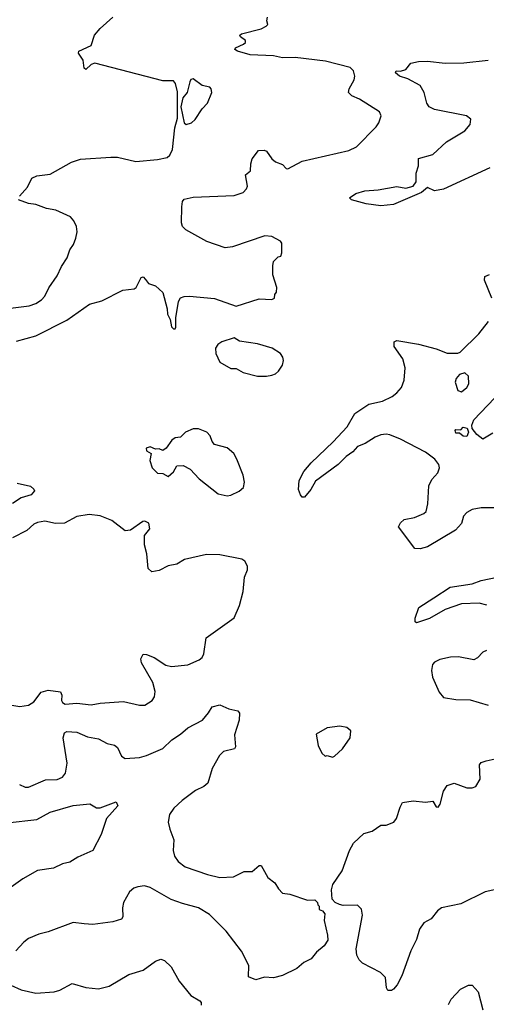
# Model space of a CAD drawing. Extents: x 1550320 to 1685906, y 509093 to 640511.
# Tile 322 of 532: x 1623565 to 1626175, y 563196 to 568702. Entities that reach past the tile are written whole.
import ezdxf

# ---------------------------------------------------------------- set-up
doc = ezdxf.new("R2010")
doc.units = 0

msp = doc.modelspace()

# ---------------------------------------------------------------- linework, layer by layer
at = {"layer": '0CON20XD'}
for points in [[(1623546.4, 566903.6), (1623655, 566934.2), (1623828.3, 567021.7), (1623955, 567111.2), (1624025, 567128.8), (1624141.2, 567188.8), (1624205, 567196.7), (1624215.8, 567204.2), (1624245, 567260), (1624255, 567263.3), (1624268.8, 567248.8), (1624285, 567226.7), (1624325, 567213.3), (1624365, 567176.7), (1624389.1, 567085), (1624390.9, 567055), (1624406.7, 567025), (1624413.5, 566985), (1624425, 566972.5), (1624435, 566973.3), (1624437.5, 566982.5), (1624437.8, 567035), (1624453.6, 567126.4), (1624465, 567146.2), (1624485, 567153.3), (1624515, 567156), (1624655, 567143.3), (1624775, 567100), (1624905, 567140), (1624975, 567137.5), (1624990, 567145), (1624992.5, 567165), (1625001.7, 567178.3), (1625002.5, 567205), (1624980, 567275), (1624980, 567325), (1624985, 567350), (1625010, 567375), (1625025, 567380), (1625031.7, 567398.3), (1625031.7, 567451.7), (1625023, 567463), (1624975, 567488.8), (1624936.4, 567493.6), (1624755, 567430.8), (1624715, 567425.8), (1624612, 567462), (1624495, 567527.1), (1624475.7, 567545), (1624470, 567565), (1624471.2, 567655), (1624474.7, 567685), (1624485, 567697.5), (1624535, 567708.8), (1624765, 567718.6), (1624815, 567736), (1624833.8, 567755), (1624839.5, 567770.5), (1624827.5, 567835), (1624855, 567856.7), (1624856.9, 567895), (1624865.6, 567924.4), (1624900, 567970), (1624931.7, 567971.7), (1624945, 567966.2), (1624974.4, 567924.4), (1624995, 567906.7), (1625035, 567892.5), (1625055, 567870), (1625065, 567867.5), (1625145, 567910), (1625405, 567971.1), (1625449.5, 567990.5), (1625558.3, 568101.7), (1625574.3, 568125), (1625587.5, 568165), (1625576.8, 568186.8), (1625465, 568258.2), (1625422, 568275), (1625404.5, 568294.5), (1625407.5, 568315), (1625435.3, 568364.7), (1625439.5, 568385), (1625432.2, 568415), (1625413.8, 568435), (1625275, 568468.9), (1625105, 568489.5), (1625035, 568488.1), (1624985, 568500), (1624854.6, 568504.6), (1624782.5, 568525), (1624767.5, 568535), (1624772.5, 568545), (1624815.9, 568564.1), (1624827.5, 568575), (1624827.5, 568585), (1624800, 568605), (1624796.7, 568615), (1624805, 568623.3), (1624915, 568650), (1624943.3, 568665), (1624952.5, 568675), (1624946.7, 568695), (1624951.2, 568715)], [(1623563.8, 567715), (1623608.8, 567765), (1623633.6, 567816.4), (1623661.7, 567828.3), (1623735, 567838), (1623855, 567905.8), (1623905, 567922.5), (1624075, 567932.7), (1624112.6, 567932.6), (1624215, 567909.6), (1624335, 567919.5), (1624389.1, 567930.9), (1624405, 567944.4), (1624419.2, 567975), (1624433.1, 568096.9), (1624448.1, 568151.9), (1624447.7, 568297.7), (1624436.7, 568345), (1624425, 568360), (1624365, 568360), (1623985, 568458), (1623965, 568451.2), (1623935, 568423.8), (1623925, 568430), (1623920, 568475), (1623894, 568515), (1623896.7, 568525), (1623965, 568557.5), (1623983.3, 568615), (1624015, 568653.3), (1624085, 568716.2)], [(1626195, 567872.9), (1625935, 567754.6), (1625885.4, 567745.4), (1625845, 567763.3), (1625812.5, 567735), (1625655, 567668.9), (1625585, 567661.4), (1625502.3, 567672.3), (1625420, 567695), (1625410, 567705), (1625445, 567730), (1625495, 567744.3), (1625570.2, 567749.8), (1625675, 567768.6), (1625725, 567760), (1625765, 567770), (1625782.5, 567795), (1625783, 567843), (1625795.7, 567885), (1625796.2, 567925), (1625875, 567948.6), (1625952.1, 568017.9), (1626055, 568079.4), (1626084.3, 568115.7), (1626088, 568145), (1626064.5, 568164.5), (1625885, 568199.1), (1625855, 568214.5), (1625842.1, 568235), (1625827.3, 568295), (1625804.6, 568334.6), (1625735, 568370.6), (1625688.8, 568385), (1625667.5, 568405), (1625670, 568415), (1625695, 568414), (1625725, 568423.8), (1625752.2, 568457.8), (1625795, 568468), (1625845, 568470), (1625945, 568458.5), (1626048.9, 568461.1), (1626185, 568475.6)], [(1624496.1, 568116.1), (1624525, 568124.2), (1624547, 568143), (1624585, 568203.8), (1624616.2, 568235), (1624640, 568295), (1624635.9, 568315.9), (1624627.5, 568325), (1624585, 568333.5), (1624535, 568371.4), (1624522.7, 568367.3), (1624515.7, 568355), (1624502.2, 568295), (1624476.7, 568265), (1624466.7, 568215), (1624484, 568125), (1624496.1, 568116.1)], [(1623404.7, 567074.7), (1623617.6, 567102.4), (1623655, 567114.7), (1623686.5, 567135), (1623706.2, 567155), (1623727.2, 567202.8), (1623775, 567270), (1623798.6, 567321.4), (1623830.3, 567369.7), (1623845.7, 567414.3), (1623866, 567445), (1623879.7, 567480.3), (1623885.8, 567515), (1623882, 567545), (1623867.6, 567577.6), (1623848.9, 567598.9), (1623766.4, 567636.4), (1623715, 567645.7), (1623655, 567668.8), (1623615, 567674), (1623557.5, 567695)], [(1626205.7, 567145), (1626164, 567245), (1626166.7, 567265), (1626193, 567277)], [(1626285, 565971.1), (1626145, 565971.9), (1626095, 565962.9), (1626066, 565945), (1626047.5, 565925), (1626036.7, 565885), (1626003, 565847), (1625845, 565754.3), (1625805, 565741.9), (1625775, 565744.3), (1625683.3, 565865), (1625695, 565887.5), (1625715, 565906.2), (1625772.9, 565917.1), (1625825, 565940), (1625837.6, 565952.4), (1625846.9, 565995), (1625852.9, 566095), (1625870.3, 566129.7), (1625902.7, 566167.3), (1625912, 566195), (1625909.2, 566215), (1625887.5, 566245), (1625835, 566283.3), (1625695, 566356.7), (1625635, 566379.5), (1625615, 566384.5), (1625585, 566380.4), (1625552.2, 566367.8), (1625497.7, 566332.3), (1625454.4, 566315.6), (1625428.5, 566285), (1625390.4, 566259.6), (1625346.5, 566215), (1625218.6, 566121.4), (1625193.3, 566075), (1625158.3, 566031.7), (1625145, 566031.2), (1625135, 566043.8), (1625124.2, 566075), (1625128.6, 566125), (1625155, 566176), (1625195, 566224.2), (1625319.1, 566340.9), (1625395.6, 566424.4), (1625439.9, 566500.1), (1625518.3, 566551.7), (1625595, 566569.2), (1625648, 566595), (1625675, 566614.2), (1625700, 566645), (1625715.6, 566685), (1625720.6, 566755), (1625706.9, 566805), (1625660, 566875), (1625658.8, 566901.2), (1625675, 566907.5), (1625795, 566887.8), (1625895, 566861.9), (1625955, 566837.5), (1626015, 566836.7), (1626027.7, 566842.3), (1626132.5, 566945), (1626186.4, 567013.6)], [(1624945, 566708), (1624975, 566713.8), (1624995, 566721.2), (1625013, 566737), (1625035, 566770), (1625040.8, 566795), (1625037.5, 566815), (1625024, 566835), (1624976.2, 566865), (1624895, 566890), (1624794.3, 566904.3), (1624765, 566922), (1624695, 566901.2), (1624673.3, 566885), (1624660, 566865), (1624661.2, 566835), (1624685, 566786.2), (1624745, 566750.8), (1624775, 566751.2), (1624815, 566729.4), (1624895, 566709.2), (1624945, 566708)], [(1626035, 566621.2), (1626066, 566645), (1626077.1, 566665), (1626075, 566707.5), (1626053.8, 566726.2), (1626025, 566716.7), (1626006.2, 566695), (1626000, 566675), (1626015, 566627.5), (1626035, 566621.2)], [(1626210.7, 566389.3), (1626155, 566355.8), (1626121.3, 566381.3), (1626095.8, 566415.8), (1626093.8, 566433.8), (1626105.5, 566465), (1626220.4, 566585)], [(1624725, 566040), (1624745, 566042), (1624793.3, 566065), (1624816, 566085), (1624822.5, 566115), (1624815.7, 566155), (1624780, 566245), (1624761.9, 566275), (1624725, 566308.1), (1624655, 566326.7), (1624642.3, 566342.3), (1624631.2, 566375), (1624612.5, 566395), (1624565, 566413.3), (1624535, 566413.3), (1624492.5, 566395), (1624465, 566367.5), (1624435, 566363.3), (1624415, 566350), (1624383.3, 566305), (1624365, 566292.5), (1624345, 566302.5), (1624325, 566300), (1624295, 566312.5), (1624272.5, 566305), (1624275, 566290), (1624300, 566275), (1624293, 566237), (1624306.7, 566195), (1624335, 566166.7), (1624365, 566163.3), (1624395, 566146.7), (1624425.8, 566174.2), (1624443.9, 566206.1), (1624479.3, 566209.3), (1624518.8, 566188.8), (1624568, 566135), (1624675, 566050.8), (1624725, 566040)], [(1626065, 566371.2), (1626045, 566373.3), (1626025, 566390), (1626005, 566390), (1626000, 566405), (1626005, 566410), (1626031.7, 566408.3), (1626045, 566422.5), (1626068.3, 566418.3), (1626076, 566396), (1626065, 566371.2)], [(1623550.8, 566110.8), (1623625, 566093.2), (1623645, 566076), (1623646.9, 566066.9), (1623629.5, 566045), (1623572.6, 566027.4), (1623525, 565996.7)], [(1623455, 564880), (1623565, 564861.5), (1623615, 564868.9), (1623645, 564887.5), (1623685, 564941.1), (1623725, 564953.3), (1623793.1, 564943.1), (1623800, 564925), (1623799.2, 564895), (1623805, 564883.8), (1623820, 564875), (1623885, 564880), (1623965, 564870.4), (1624015, 564880.5), (1624145, 564889.5), (1624235, 564868.2), (1624265, 564868.2), (1624305.3, 564894.7), (1624318.1, 564915), (1624323.1, 564945), (1624309.4, 564995), (1624247.1, 565105), (1624242.7, 565127.3), (1624255, 565153.3), (1624275, 565152), (1624316.7, 565135), (1624381.7, 565091.7), (1624414.2, 565084.2), (1624505, 565093.8), (1624568.7, 565121.3), (1624585.3, 565134.7), (1624594.5, 565155), (1624608, 565245), (1624765, 565357.5), (1624794, 565425), (1624814, 565505), (1624821.4, 565585), (1624840, 565625), (1624838.9, 565645), (1624824.5, 565674.5), (1624807.5, 565685), (1624685, 565710), (1624609.4, 565710.6), (1624487.6, 565682.4), (1624443, 565657), (1624395, 565648), (1624345, 565621.2), (1624303.6, 565613.6), (1624283, 565633), (1624276.7, 565715), (1624263.3, 565765), (1624263, 565817), (1624292.5, 565855), (1624286.4, 565886.4), (1624265, 565897.5), (1624253.6, 565896.4), (1624185, 565847.5), (1624155, 565842.5), (1624080.7, 565900.7), (1624015, 565927.1), (1623954, 565934), (1623885, 565922.9), (1623815, 565886.2), (1623764.7, 565884.7), (1623705, 565898.1), (1623665, 565890), (1623645, 565880.8), (1623604.2, 565845), (1623525, 565804.5)], [(1626177.1, 565427.1), (1626135, 565438.8), (1626035, 565436.1), (1625945, 565402.9), (1625856.2, 565353.8), (1625785, 565328.8), (1625776.7, 565335), (1625776.2, 565355), (1625797.5, 565415), (1625882, 565468), (1625971.9, 565528.1), (1626095, 565547.5), (1626145, 565566.2), (1626235, 565583.9)], [(1626175, 565173.5), (1626155, 565165.6), (1626126.2, 565133.8), (1626105, 565122.9), (1626018.5, 565138.5), (1625975, 565137.3), (1625915, 565124.4), (1625885, 565109.2), (1625873.6, 565096.4), (1625867.8, 565062.2), (1625873.9, 565025), (1625911.1, 564941.1), (1625935, 564911.9), (1626005, 564900.6), (1626085, 564897.5), (1626185, 564868.6)], [(1623564.5, 564424.5), (1623595, 564409.4), (1623615, 564409.4), (1623709.3, 564450.7), (1623775, 564452.9), (1623805, 564466.2), (1623820.9, 564489.1), (1623831.4, 564545), (1623808.9, 564685), (1623815, 564713.3), (1623828.9, 564721.1), (1623885, 564718.2), (1623945, 564690.6), (1624005, 564680), (1624054.6, 564654.6), (1624095, 564644.2), (1624111.9, 564631.9), (1624135, 564582.5), (1624155, 564571.2), (1624235, 564575.7), (1624275, 564586.9), (1624365, 564626.9), (1624415.8, 564675), (1624464.5, 564705.5), (1624505, 564742.5), (1624586.7, 564785), (1624621.2, 564825), (1624640.8, 564859.2), (1624685, 564871.2), (1624735, 564848.8), (1624785, 564837.5), (1624793.6, 564823.6), (1624792.5, 564785), (1624767, 564703), (1624771.2, 564635), (1624766.7, 564625), (1624705, 564608.6), (1624683.1, 564586.9), (1624640.8, 564515), (1624616.8, 564433.2), (1624595.5, 564414.5), (1624547.9, 564392.1), (1624474.3, 564335), (1624428, 564292), (1624403.2, 564256.8), (1624396, 564215), (1624403.8, 564175), (1624428, 564115), (1624424, 564055), (1624431.2, 564025), (1624451.2, 563995), (1624490, 563965), (1624615, 563920.8), (1624685, 563904), (1624761.7, 563908.3), (1624820.7, 563939.3), (1624865, 563937.5), (1624905, 563972.5), (1624915, 563972.5), (1624953.3, 563905), (1624992.5, 563875), (1625011.7, 563841.7), (1625035, 563817.5), (1625075, 563812.5), (1625175, 563777.5), (1625215, 563780), (1625230, 563765), (1625231.7, 563751.7), (1625240, 563745), (1625240, 563725), (1625258.3, 563718.3), (1625271.7, 563701.7), (1625267.5, 563665), (1625287, 563583), (1625287.5, 563555), (1625267.7, 563522.3), (1625225, 563486.7), (1625195, 563450), (1625155, 563430), (1625115, 563395.6), (1625035, 563356), (1624983.9, 563343.9), (1624935, 563346.7), (1624885, 563332.5), (1624845, 563350), (1624846.4, 563413.6), (1624805, 563493.8), (1624719.2, 563605), (1624627.4, 563697.4), (1624565, 563735.6), (1624475, 563758.6), (1624412.1, 563782.1), (1624295, 563848.6), (1624262.7, 563857.3), (1624225, 563852), (1624202.5, 563845), (1624180, 563825), (1624146, 563765), (1624140, 563735), (1624142.5, 563685), (1624135, 563672.5), (1624085, 563656.2), (1623975, 563642.9), (1623925.7, 563645.7), (1623865, 563653.8), (1623725, 563601.2), (1623671.2, 563588.8), (1623615, 563563.8), (1623587.3, 563542.7), (1623543.8, 563495)], [(1625315, 564577.5), (1625325, 564582.5), (1625371.2, 564625), (1625413.8, 564685), (1625416.7, 564725), (1625395, 564743.3), (1625355, 564751.2), (1625285, 564741.2), (1625223, 564707), (1625233.6, 564643.6), (1625255, 564600), (1625273, 564583), (1625285, 564587.5), (1625315, 564577.5)], [(1626245, 563841.8), (1626167.5, 563825), (1626031.7, 563758.3), (1625924.2, 563735.8), (1625900.8, 563719.2), (1625865.8, 563674.2), (1625825, 563652), (1625800.8, 563615), (1625785, 563557.5), (1625752.5, 563495), (1625702, 563355), (1625676.2, 563305), (1625655, 563280), (1625645, 563273.3), (1625623.6, 563273.6), (1625617, 563287), (1625611.2, 563345), (1625583.8, 563373.8), (1625482.5, 563425), (1625463.3, 563445), (1625450.7, 563470.7), (1625447.5, 563505), (1625482.5, 563695), (1625477, 563727), (1625455, 563750), (1625375, 563747.5), (1625353, 563753), (1625330, 563765), (1625313, 563783), (1625308.8, 563835), (1625316.7, 563865), (1625367.7, 563942.3), (1625408.8, 564055), (1625432.7, 564097.3), (1625489.3, 564150.7), (1625535.9, 564164.1), (1625585, 564196.7), (1625615, 564196.7), (1625657.5, 564215), (1625673.3, 564235), (1625692.3, 564297.7), (1625706.7, 564323.3), (1625766.4, 564333.6), (1625835, 564326.7), (1625875, 564332.5), (1625895, 564300), (1625905, 564297.5), (1625915.7, 564314.3), (1625935, 564387.5), (1625955, 564418.8), (1625995, 564432), (1626065, 564406.2), (1626095, 564406.2), (1626116.1, 564413.9), (1626140, 564455), (1626135.8, 564535), (1626145, 564547.5), (1626173.4, 564556.6), (1626225, 564568.9)], [(1623495, 564210), (1623661.5, 564228.5), (1623735, 564270.4), (1623865, 564307.9), (1623957.1, 564317.1), (1623994.2, 564294.2), (1624014.2, 564294.2), (1624105, 564327.5), (1624113.3, 564305), (1624050, 564235), (1624020, 564145), (1623973.8, 564055), (1623890.9, 564019.1), (1623845, 563990), (1623805, 563980.8), (1623755, 563957.1), (1623665, 563943.1), (1623582.7, 563897.3), (1623477.4, 563822.6)], [(1623515, 563302.2), (1623574.1, 563275.9), (1623655, 563257.8), (1623757.5, 563265), (1623790, 563275), (1623857.7, 563312.3), (1623935, 563289.2), (1624005, 563282.5), (1624065, 563298), (1624175, 563362), (1624255, 563386.7), (1624325, 563437.5), (1624355, 563447.5), (1624375, 563440), (1624412.5, 563405), (1624456.7, 563325), (1624522.5, 563245), (1624573.3, 563215), (1624580, 563205), (1624579.5, 563190.5)], [(1625963.1, 563195), (1625977.3, 563225), (1626030.4, 563279.6), (1626075, 563302.9), (1626095, 563303.3), (1626129.2, 563265), (1626154.4, 563165)]]:
    msp.add_lwpolyline(points, dxfattribs=at)

doc.saveas('drawing.dxf')
